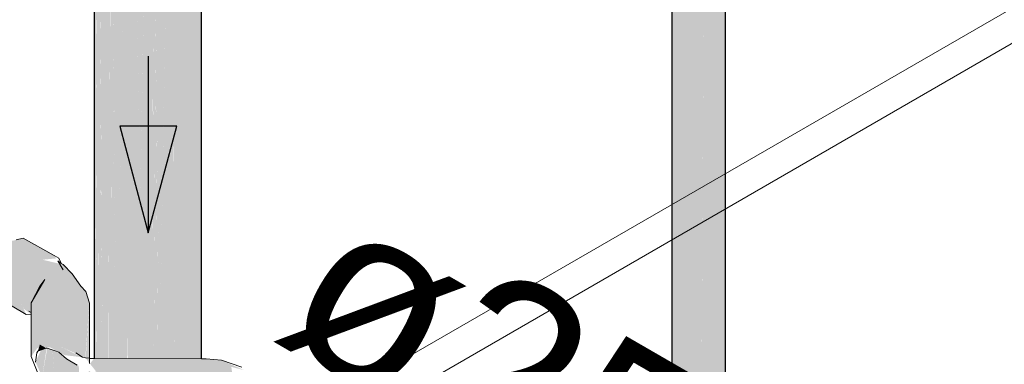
# Model space of a CAD drawing. Header units: millimetres. Extents: x 567 to 934, y -1 to 364.
# Tile 579 of 656: x 759.629 to 760.745, y 66.549 to 66.939. Entities that reach past the tile are written whole.
import ezdxf

# ---------------------------------------------------------------- set-up
doc = ezdxf.new("R2010")
doc.units = ezdxf.units.MM
doc.header["$MEASUREMENT"] = 0
doc.linetypes.add('NULL', pattern=[0])
for name, color, linetype, lineweight in [('A-WALL', 7, 'Continuous', 25), ('AF-Condutos', 140, 'Continuous', 25), ('AF-Curva de transposição', 152, 'Continuous', 18), ('AF-Sentido conduto', 140, 'Continuous', 30), ('AF-Textos conduto', 7, 'Continuous', 9), ('DI-Elementos em corte', 9, 'Continuous', 18)]:
    doc.layers.add(name, color=color, linetype=linetype, lineweight=lineweight)
doc.styles.add('Arial', font='arial.ttf')

msp = doc.modelspace()

# ---------------------------------------------------------------- hatches: boundary and pattern name
at = {"layer": 'AF-Condutos', "linetype": 'Continuous'}
for points in [[(760.3686, 66.2735), (760.3707, 66.2902), (760.3706, 68.5141)], [(760.423, 66.2613), (760.4288, 66.2679), (760.4288, 68.5159)], [(760.4294, 66.2752), (760.4294, 68.5232), (760.4288, 66.2935)], [(760.3686, 66.2734), (760.3706, 68.5071), (760.3686, 68.5086)], [(760.3706, 66.2717), (760.3776, 66.2599), (760.4008, 66.2548), (760.4011, 66.313), (760.4008, 68.5028), (760.3885, 66.3035), (760.3882, 68.5039), (760.3777, 66.2954), (760.3776, 68.5079)], [(760.3706, 68.5064), (760.3707, 66.2902), (760.3775, 68.5019)], [(760.3776, 68.5026), (760.3777, 66.2954), (760.3882, 68.4986)], [(760.4134, 66.3223), (760.4131, 68.5047), (760.4008, 66.2548), (760.423, 66.2613), (760.423, 68.5093)], [(760.423, 68.5028), (760.4131, 68.5005), (760.4134, 66.3223)], [(760.423, 66.2613), (760.4232, 66.3296), (760.423, 68.5093)], [(760.4288, 68.5062), (760.423, 68.5037), (760.4232, 66.3296)], [(760.4288, 66.2679), (760.4294, 68.5074), (760.4288, 68.5069)], [(760.3882, 68.498), (760.3885, 66.3035), (760.4008, 68.4971)], [(760.4131, 68.4999), (760.4008, 68.499), (760.4011, 66.313)], [(759.7148, 66.3856), (759.7148, 66.0543), (759.7178, 67.454)], [(759.7297, 66.3422), (759.7317, 67.4417), (759.7292, 67.1907)], [(759.7181, 66.5554), (759.7178, 67.4301), (759.7161, 66.5554)], [(759.7231, 66.5554), (759.731, 67.3691), (759.7179, 67.4303), (759.7181, 67.4028), (759.7271, 67.3792), (759.7182, 67.3859)], [(759.7514, 66.5553), (759.753, 67.4337), (759.7399, 66.5554), (759.7491, 66.5553)], [(759.7618, 66.4947), (759.7661, 66.7432), (759.753, 67.4337), (759.7514, 66.5815), (759.7519, 66.5553), (759.7587, 66.5553)], [(759.7709, 66.5553), (759.7757, 66.4946), (759.7757, 66.5552), (759.7779, 66.4946), (759.7782, 66.5552), (759.7782, 67.4314), (759.7628, 66.5553), (759.7724, 66.4946)], [(759.8007, 67.3121), (759.8007, 66.27), (759.8028, 67.4352)], [(759.7543, 67.3668), (759.7661, 66.7432), (759.7772, 67.3764), (759.7553, 67.4283)], [(759.7222, 66.5554), (759.7182, 67.3821), (759.7179, 67.3992)], [(759.7138, 67.393), (759.7141, 66.5555), (759.715, 66.5555)], [(759.7138, 67.393), (759.7139, 66.5555), (759.714, 66.5555)], [(759.7141, 66.536), (759.7138, 67.393), (759.714, 66.5555)], [(759.7153, 66.5555), (759.7176, 67.3877), (759.7139, 67.3928)], [(759.7139, 67.3928), (759.715, 66.5555), (759.7153, 66.5555)], [(759.7177, 67.3876), (759.7159, 66.5554), (759.7161, 66.5554)], [(759.7178, 67.3874), (759.7181, 66.5554), (759.7187, 66.5554)], [(759.7179, 67.3873), (759.7194, 66.5554), (759.7222, 66.5554)], [(759.7179, 67.3873), (759.7187, 66.5554), (759.7194, 66.5554)], [(759.7181, 67.387), (759.7222, 66.5554), (759.7231, 66.5554)], [(759.7317, 66.5063), (759.7325, 66.5077), (759.7317, 67.3761), (759.7316, 67.3889)], [(759.7317, 66.5202), (759.7316, 67.3761), (759.7301, 66.5554)], [(759.7317, 67.376), (759.7324, 66.5554), (759.7333, 66.5554)], [(759.7374, 66.5554), (759.7321, 67.3733), (759.7318, 67.376)], [(759.7318, 67.376), (759.7333, 66.5554), (759.7374, 66.5554)], [(759.7385, 66.5554), (759.7322, 67.3733), (759.7321, 67.3759)], [(759.7321, 67.3759), (759.7374, 66.5554), (759.7385, 66.5554)], [(759.7399, 66.5554), (759.752, 67.3671), (759.7322, 67.3758)], [(759.7322, 67.3758), (759.7385, 66.5554), (759.7399, 66.5554)], [(759.8216, 67.3739), (759.8104, 66.5551), (759.8226, 66.5551), (759.8226, 67.3743)], [(759.8226, 67.3743), (759.8226, 66.5551), (759.8269, 66.5551), (759.8335, 67.3791)], [(759.8341, 67.3814), (759.8335, 67.381), (759.8269, 66.5551), (759.8342, 66.555)], [(759.8341, 67.3814), (759.8342, 66.555), (759.8344, 66.555)], [(759.8341, 67.3814), (759.8344, 66.555), (759.8345, 66.555)], [(759.8346, 66.4945), (759.8354, 67.3824), (759.8342, 67.3814)], [(759.8354, 67.3824), (759.8346, 66.555), (759.8355, 66.555)], [(759.7804, 66.5552), (759.7783, 67.3619), (759.7782, 67.365), (759.7782, 66.5552), (759.78, 66.4946)], [(759.7785, 67.3619), (759.7784, 67.365), (759.7806, 66.5552), (759.7831, 66.4946)], [(759.7788, 67.362), (759.7785, 67.365), (759.7828, 66.5552), (759.7867, 66.4946)], [(759.7878, 66.5552), (759.8016, 67.3666), (759.7789, 67.3649)], [(759.8027, 67.3677), (759.8012, 66.5551), (759.8024, 66.5551), (759.8027, 67.3677)], [(759.8027, 67.3677), (759.8024, 66.5551), (759.8028, 66.5551)], [(759.8029, 67.3656), (759.8028, 67.3677), (759.8028, 66.5551), (759.8044, 66.5551)], [(759.803, 67.3677), (759.8044, 66.5551), (759.8104, 66.5551), (759.8216, 67.3722)], [(759.7806, 66.5552), (759.7783, 67.3619), (759.7804, 66.5552)], [(759.7788, 67.362), (759.7862, 66.5552), (759.7878, 66.5552), (759.7789, 67.362)], [(759.8007, 67.3121), (759.7878, 66.5552), (759.8007, 66.4946)], [(759.7295, 66.5221), (759.7292, 67.1907), (759.7231, 66.5554), (759.7292, 66.5554)]]:
    msp.add_hatch(color=151, dxfattribs=at).paths.add_polyline_path(points)
at = {"layer": 'AF-Curva de transposição', "linetype": 'Continuous'}
for points in [[(759.6333, 66.6915), (759.6188, 66.6882), (759.6003, 66.6687), (759.5927, 66.6429), (759.5971, 66.6287), (759.629, 66.6219), (759.6337, 66.6117), (759.6424, 66.6055), (759.6424, 66.6178), (759.6578, 66.6448), (759.6887, 66.6513), (759.6784, 66.6617), (759.6552, 66.6672)], [(759.6685, 66.6719), (759.6333, 66.6915), (759.6552, 66.6672), (759.6705, 66.6687)], [(759.6753, 66.645), (759.6985, 66.6372), (759.6887, 66.6513), (759.6578, 66.6448), (759.6521, 66.6372)], [(759.6521, 66.6372), (759.6424, 66.6182), (759.6424, 66.5577), (759.6493, 66.5673), (759.6753, 66.5688), (759.6753, 66.645)], [(759.7082, 66.6182), (759.6985, 66.6372), (759.6753, 66.645), (759.6753, 66.5688), (759.7037, 66.5562)], [(759.7041, 66.6313), (759.6985, 66.6372), (759.7082, 66.6182)], [(759.5971, 66.6287), (759.6367, 66.605), (759.629, 66.6219)], [(759.7082, 66.6182), (759.7041, 66.5561), (759.7082, 66.5497)], [(759.6598, 66.5671), (759.6534, 66.5649), (759.6472, 66.5512), (759.6547, 66.5345)], [(759.6758, 66.5605), (759.6697, 66.5191), (759.6665, 66.5655), (759.6605, 66.5669), (759.6547, 66.5345), (759.6696, 66.5192), (759.6824, 66.5145), (759.7048, 66.4999), (759.7277, 66.4977), (759.73, 66.5024), (759.7238, 66.5268), (759.7082, 66.5414), (759.699, 66.5291), (759.6862, 66.5205), (759.6839, 66.5535)], [(759.6625, 66.5686), (759.6801, 66.5592), (759.7003, 66.5567), (759.6753, 66.5688)], [(759.6666, 66.5649), (759.6697, 66.5191), (759.6758, 66.5605)], [(759.6862, 66.5205), (759.6974, 66.528), (759.6962, 66.5469), (759.6838, 66.554)], [(759.7138, 66.5555), (759.7089, 66.5495), (759.7238, 66.5306), (759.736, 66.5036), (759.7299, 66.4917), (759.8408, 66.4902), (759.8453, 66.5207), (759.8471, 66.5134), (759.8703, 66.5379), (759.8691, 66.5459), (759.8833, 66.5422), (759.8579, 66.5536), (759.8408, 66.555)]]:
    msp.add_hatch(color=161, dxfattribs=at).paths.add_polyline_path(points)
at = {"layer": 'DI-Elementos em corte', "linetype": 'Continuous'}
msp.add_hatch(color=31, dxfattribs=at).paths.add_polyline_path([(759.6498, 66.5635), (759.6591, 66.5672), (759.6521, 66.5711)])

# ---------------------------------------------------------------- linework, layer by layer
at = {"layer": 'A-WALL', "color": 8, "lineweight": 5}
for p, q in [((761.6116, 67.4474), (758.9616, 65.9174)), ((758.9962, 65.8974), (761.6463, 67.4274))]:
    msp.add_line(p, q, dxfattribs=at)
at = {"layer": 'AF-Condutos'}
for p, q in [((760.4294, 66.2926), (760.4294, 68.5232)), ((760.3686, 68.5086), (760.3686, 66.2734)), ((759.7138, 67.393), (759.7138, 66.5555)), ((759.8355, 66.555), (759.8355, 67.3824))]:
    msp.add_line(p, q, dxfattribs=at)
at = {"layer": 'AF-Curva de transposição'}
for p, q in [((759.6333, 66.6915), (759.6252, 66.6897)), ((759.6685, 66.6719), (759.6333, 66.6915)), ((759.6737, 66.669), (759.6685, 66.6719)), ((759.6764, 66.6631), (759.6723, 66.6659)), ((759.6723, 66.6659), (759.6787, 66.6558)), ((759.6759, 66.6642), (759.6737, 66.669)), ((759.6764, 66.6631), (759.6759, 66.6642)), ((759.6784, 66.6617), (759.6764, 66.6631)), ((759.6887, 66.6513), (759.6784, 66.6617)), ((759.6985, 66.6372), (759.6887, 66.6513)), ((759.6424, 66.6183), (759.6578, 66.6448)), ((759.6521, 66.6372), (759.6424, 66.6183)), ((759.6578, 66.6448), (759.6521, 66.6372)), ((759.7041, 66.6313), (759.6985, 66.6372)), ((759.5971, 66.6287), (759.6367, 66.605)), ((759.7082, 66.6182), (759.7041, 66.6313)), ((759.6424, 66.6183), (759.6424, 66.6182)), ((759.6424, 66.6182), (759.6424, 66.6076)), ((759.7082, 66.5556), (759.7082, 66.6182)), ((759.6367, 66.605), (759.6424, 66.6055)), ((759.6395, 66.609), (759.6424, 66.6076)), ((759.6424, 66.6076), (759.6424, 66.6055)), ((759.6424, 66.6055), (759.6424, 66.5577)), ((759.7003, 66.5567), (759.6928, 66.5619)), ((759.7037, 66.5562), (759.7003, 66.5567)), ((759.7039, 66.5562), (759.7037, 66.5562)), ((759.7082, 66.5556), (759.7039, 66.5562)), ((759.7089, 66.5555), (759.7082, 66.5556)), ((759.7082, 66.5497), (759.7082, 66.5556)), ((759.7138, 66.5555), (759.7089, 66.5555)), ((759.8355, 66.555), (759.7138, 66.5555)), ((759.8408, 66.555), (759.8355, 66.555)), ((759.8579, 66.5536), (759.8408, 66.555)), ((759.881, 66.5454), (759.8579, 66.5536))]:
    msp.add_line(p, q, dxfattribs=at)
at = {"layer": 'AF-Sentido conduto'}
for p, q in [((759.8073, 66.8186), (759.7426, 66.8186)), ((759.7426, 66.8186), (759.775, 66.6978)), ((759.775, 66.6978), (759.8073, 66.8186))]:
    msp.add_line(p, q, dxfattribs=at)
msp.add_lwpolyline([(759.775, 66.8978), (759.775, 66.6978)], dxfattribs=at)
at = {"layer": 'DI-Elementos em corte'}
for p, q in [((759.6472, 66.5512), (759.6486, 66.5617)), ((759.6486, 66.5617), (759.6498, 66.5635)), ((759.6498, 66.5635), (759.6591, 66.5672)), ((759.6591, 66.5672), (759.6605, 66.5669)), ((759.6605, 66.5669), (759.6696, 66.5639)), ((759.6696, 66.5639), (759.6735, 66.5625)), ((759.6735, 66.5625), (759.6824, 66.5548)), ((759.6424, 66.5577), (759.6507, 66.5367)), ((759.6824, 66.5548), (759.6944, 66.5479))]:
    msp.add_line(p, q, dxfattribs=at)

# ---------------------------------------------------------------- texts
at = {"layer": 'AF-Textos conduto', "linetype": 'NULL', "insert": (760.1201, 66.4571), "char_height": 0.2, "width": 0.962805, "attachment_point": 8, "rotation": 329.9999, "line_spacing_factor": 0.6, "style": 'Arial'}
msp.add_mtext('ø25', dxfattribs=at)

doc.saveas('drawing.dxf')
